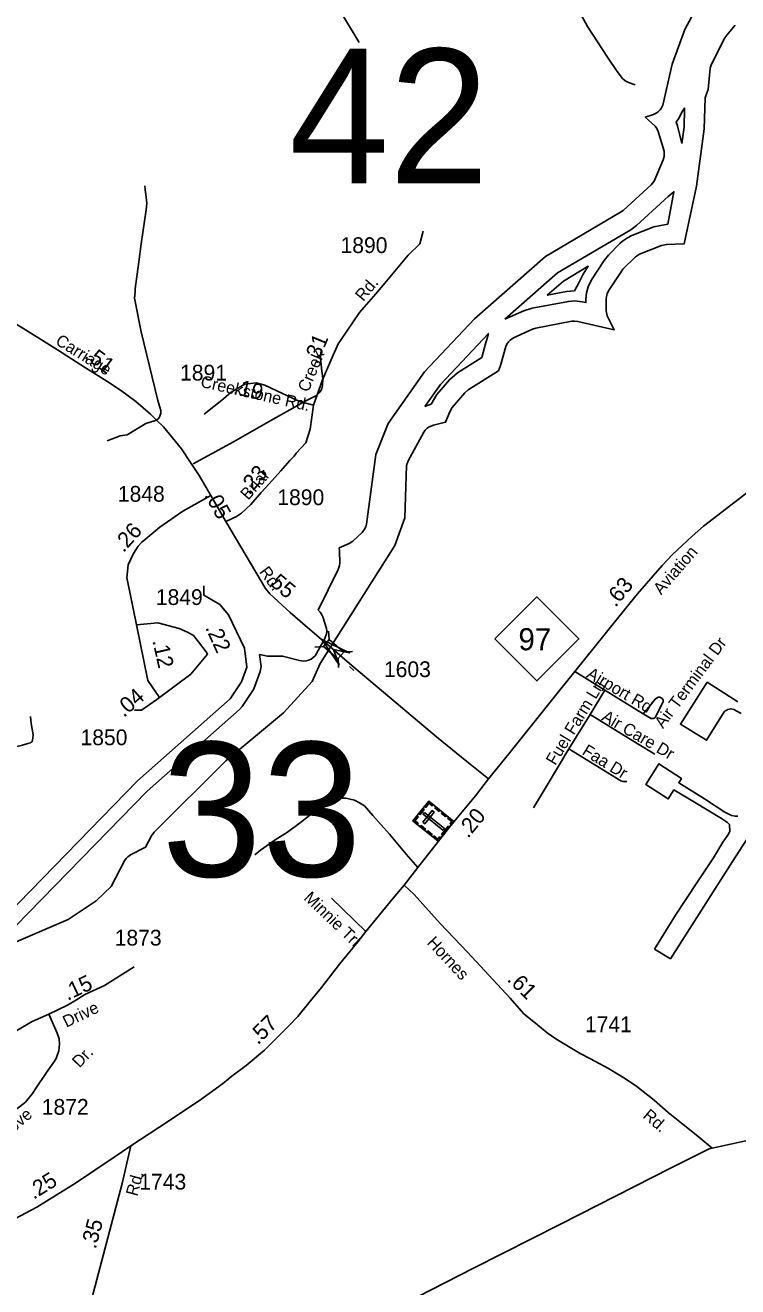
# Model space of a CAD drawing. Extents: x 2220236 to 2384410, y 720751 to 894131.
# Drawn here: x 2321364 to 2327011, y 762781 to 772786 of the extents above; entities that cross this region are included whole.
import ezdxf

# ---------------------------------------------------------------- set-up
doc = ezdxf.new("R2010")
doc.units = 0
doc.layers.add('Default', color=7, linetype='Continuous')

msp = doc.modelspace()

# ---------------------------------------------------------------- linework, layer by layer
at = {"layer": 'Default'}
for p, q in [((2323768, 767981), (2323774, 767913)), ((2323659, 767854), (2323728, 767859)), ((2323888, 767814), (2323957, 767819)), ((2323843, 767762), (2323848, 767693)), ((2323934, 767699), (2323968, 767668)), ((2325721, 767661), (2325958, 767512)), ((2325958, 767512), (2325842, 767319)), ((2325958, 767512), (2326262, 767325)), ((2325842, 767319), (2325673, 767047)), ((2323791, 765863), (2324064, 765598))]:
    msp.add_line(p, q, dxfattribs=at)
for points in [[(2325231, 773957), (2325364, 773674), (2325485, 773426), (2325620, 773163), (2325728, 772945), (2325820, 772776), (2325978, 772532), (2326055, 772420), (2326098, 772363), (2326118, 772345), (2326146, 772332), (2326198, 772312)], [(2323608, 773384), (2323706, 773195), (2323894, 772843), (2324010, 772648)], [(2326427, 771744), (2326429, 771765), (2326427, 771786), (2326381, 771942), (2326370, 771968), (2326358, 771985), (2326278, 772056), (2326343, 772078), (2326364, 772088), (2326381, 772100), (2326396, 772114), (2326408, 772132), (2326417, 772151), (2326492, 772476), (2326591, 772751), (2326678, 772914)], [(2326990, 772786), (2326924, 772708), (2326909, 772685), (2326803, 772478), (2326792, 772444), (2326777, 772277), (2326760, 772233), (2326753, 772209), (2326745, 771965), (2326685, 771510), (2326587, 771053), (2326446, 771047), (2326407, 771039), (2326232, 770970)], [(2326568, 771847), (2326534, 771989), (2326523, 772018), (2326547, 772052), (2326567, 772096), (2326590, 772129), (2326586, 771977), (2326568, 771847)], [(2321287, 765640), (2322331, 766711), (2323062, 767359), (2323082, 767382), (2323172, 767517), (2323185, 767544), (2323226, 767660), (2323233, 767700), (2323222, 767795), (2323261, 767788), (2323281, 767783), (2323302, 767781), (2323404, 767783), (2323538, 767747), (2323569, 767743), (2323590, 767745), (2323610, 767750), (2323629, 767759), (2323646, 767771), (2323661, 767786), (2323673, 767803), (2323739, 767922), (2323752, 767960), (2323754, 767980), (2323752, 768001), (2323723, 768093), (2323713, 768115), (2323701, 768132), (2323686, 768146), (2323844, 768469), (2323855, 768502), (2323857, 768523), (2323856, 768616), (2323853, 768640), (2323932, 768675), (2323961, 768693), (2324034, 768764), (2324054, 768790), (2324063, 768809), (2324068, 768829), (2324144, 769381), (2324240, 769627), (2324529, 770037), (2324924, 770457), (2325488, 770952), (2326082, 771302), (2326102, 771317), (2326325, 771519), (2326348, 771548), (2326420, 771719), (2326427, 771744)], [(2322313, 771513), (2322315, 771481), (2322321, 771443), (2322328, 771375), (2322323, 771323), (2322284, 771053), (2322265, 770910), (2322234, 770696), (2322234, 770672), (2322229, 770621), (2322283, 770355), (2322415, 769809), (2322438, 769731), (2322438, 769709), (2322434, 769693), (2322425, 769673), (2322403, 769654)], [(2325165, 770456), (2325582, 770822), (2326163, 771164), (2326209, 771198), (2326432, 771401), (2326459, 771428), (2326505, 771465), (2326457, 771208), (2326347, 771188), (2326173, 771118), (2326137, 771101), (2326097, 771073), (2326077, 771054), (2325987, 770961), (2325953, 770919), (2325853, 770767), (2325825, 770710), (2325812, 770663), (2325808, 770614), (2325808, 770586), (2325778, 770593), (2325717, 770600), (2325669, 770596), (2325381, 770541), (2325317, 770520), (2325165, 770456)], [(2323649, 769773), (2323721, 769974), (2323786, 770128), (2323844, 770258), (2323863, 770286), (2324014, 770508), (2324142, 770656), (2324227, 770756), (2324359, 770915), (2324400, 770961), (2324491, 771051), (2324518, 771153)], [(2326232, 770970), (2326200, 770950), (2326101, 770850), (2326086, 770831), (2325988, 770680), (2325975, 770655), (2325970, 770635), (2325968, 770614), (2325969, 770521), (2325976, 770481), (2326033, 770371), (2325743, 770437), (2325717, 770440), (2325696, 770438), (2325412, 770384), (2325384, 770375), (2325235, 770306), (2325208, 770289), (2325193, 770274), (2325181, 770257), (2325172, 770238), (2325131, 770086), (2325115, 770045), (2324875, 769894), (2324848, 769870), (2324749, 769755), (2324730, 769721), (2324696, 769637), (2324600, 769615), (2324566, 769602), (2324549, 769590), (2324534, 769575), (2324522, 769558), (2324398, 769330), (2324386, 769294), (2324372, 768878), (2324293, 768659), (2323702, 767723), (2323637, 767582), (2323410, 767333), (2322953, 766952), (2322385, 766387), (2322364, 766358), (2322316, 766267), (2322199, 766206), (2322178, 766191), (2322163, 766177), (2322151, 766159), (2322044, 765955), (2321926, 765842), (2321703, 765693), (2321291, 765516)], [(2325502, 770645), (2325629, 770757), (2325827, 770874), (2325786, 770811), (2325750, 770737), (2325717, 770680), (2325655, 770674), (2325502, 770645)], [(2320814, 770719), (2320872, 770677), (2320921, 770646), (2321005, 770595), (2321619, 770212), (2321842, 770068), (2322010, 769964), (2322118, 769891), (2322241, 769801), (2322356, 769700), (2322403, 769654), (2322459, 769601), (2322603, 769427), (2322675, 769318), (2322743, 769216), (2322836, 769057)], [(2324530, 769761), (2324654, 769936), (2325035, 770342), (2325022, 770293), (2325014, 770270), (2324983, 770151), (2324790, 770030), (2324726, 769974), (2324627, 769858), (2324581, 769780), (2324530, 769761)], [(2323710, 770196), (2323706, 770194), (2323703, 770146), (2323714, 770042), (2323723, 769983), (2323721, 769928), (2323715, 769906), (2323706, 769886), (2323694, 769870), (2323668, 769848), (2323593, 769809), (2323330, 769662), (2323014, 769483), (2322694, 769308)], [(2323649, 769773), (2323538, 769802), (2323264, 769932), (2323193, 769951), (2323104, 769938), (2322997, 769876), (2322935, 769824), (2322783, 769702)], [(2322955, 768850), (2323038, 768891), (2323078, 768916), (2323151, 768985), (2323234, 769079), (2323296, 769148), (2323390, 769252), (2323461, 769333), (2323495, 769369), (2323512, 769393), (2323587, 769475), (2323623, 769583), (2323649, 769773)], [(2322403, 769654), (2322321, 769626), (2322173, 769538), (2322117, 769529), (2322013, 769491)], [(2325035, 766808), (2325198, 767008), (2325598, 767510), (2325721, 767661), (2326123, 768163), (2326216, 768276), (2326411, 768502), (2326494, 768589), (2326651, 768735), (2326740, 768814), (2327301, 769245)], [(2322836, 769057), (2322613, 768932), (2322432, 768804), (2322288, 768686), (2322259, 768654), (2322222, 768596), (2322181, 768506), (2322168, 768403), (2322193, 768289), (2322245, 768031)], [(2322836, 769057), (2322955, 768850)], [(2322955, 768850), (2323269, 768320), (2323303, 768277), (2323465, 768129), (2323582, 768024), (2323727, 767901)], [(2319039, 765359), (2319138, 765386), (2319154, 765436), (2319120, 765546), (2319144, 765636), (2319226, 765695), (2319501, 765765), (2320932, 765899), (2320991, 765839), (2321008, 765741), (2321042, 765707), (2321217, 765727), (2322255, 766793), (2322989, 767443), (2323079, 767578), (2323120, 767695), (2323102, 767845), (2322974, 768109), (2322906, 768192), (2322780, 768265), (2322780, 768341)], [(2322245, 768031), (2322414, 768047), (2322584, 768002), (2322650, 767973), (2322697, 767946), (2322737, 767896), (2322798, 767817), (2322809, 767797)], [(2322245, 768031), (2322336, 767589), (2322427, 767455)], [(2323727, 767901), (2323777, 767859), (2323935, 767724), (2324053, 767624), (2324624, 767142), (2324864, 766948), (2325035, 766808)], [(2322809, 767797), (2322676, 767640), (2322406, 767439)], [(2327013, 767421), (2326769, 767575), (2326557, 767242), (2326764, 767115), (2326904, 767340), (2326911, 767348), (2326919, 767352), (2326933, 767360), (2326947, 767363), (2326957, 767365), (2326979, 767359), (2327038, 767327)], [(2322406, 767439), (2322286, 767353), (2322230, 767353)], [(2326262, 767325), (2326324, 767288), (2326340, 767288), (2326350, 767290), (2326358, 767296), (2326419, 767419), (2326419, 767435), (2326409, 767449), (2326394, 767456), (2326384, 767456), (2326375, 767454), (2326357, 767442), (2326319, 767394), (2326262, 767325)], [(2321406, 767304), (2321412, 767247), (2321426, 767157), (2321424, 767131), (2321419, 767105), (2321411, 767099), (2321405, 767096), (2321384, 767089), (2321341, 767077), (2321232, 767051), (2321175, 767029), (2321019, 766968), (2320858, 766909), (2320757, 766871), (2320690, 766875)], [(2325842, 767319), (2326213, 767089), (2326353, 767004)], [(2325673, 767047), (2325494, 766747), (2325392, 766580)], [(2325673, 767047), (2326084, 766793), (2326104, 766788), (2326132, 766788)], [(2326352, 765459), (2326477, 765382), (2326970, 766153), (2327554, 767059)], [(2327012, 766514), (2326990, 766513), (2326962, 766519), (2326910, 766546), (2326747, 766651), (2326544, 766778), (2326565, 766813), (2326386, 766929), (2326284, 766764), (2326461, 766650), (2326506, 766722), (2326669, 766624), (2326883, 766494), (2326913, 766473), (2326929, 766463), (2326945, 766447), (2326947, 766429), (2326949, 766411), (2326948, 766393), (2326938, 766371), (2326893, 766306), (2326818, 766184), (2326688, 765984), (2326519, 765727), (2326352, 765459)], [(2324367, 765967), (2324475, 766107), (2324726, 766427), (2324801, 766516), (2324932, 766675), (2325035, 766808)], [(2323185, 766206), (2323228, 766244), (2323345, 766325), (2323442, 766386), (2323546, 766463), (2323681, 766569), (2323744, 766616), (2323796, 766643), (2323845, 766655), (2323875, 766655), (2323908, 766655), (2323938, 766648), (2323974, 766639), (2324012, 766619), (2324053, 766594), (2324120, 766519), (2324251, 766371), (2324384, 766213), (2324475, 766107)], [(2333476, 765987), (2333097, 765808), (2332618, 765577), (2331884, 765219), (2331397, 764984), (2330995, 764787), (2330642, 764712), (2329773, 764522), (2328498, 764247), (2327461, 764022), (2326785, 763875), (2326483, 763723), (2325606, 763278), (2324918, 762929), (2323369, 762135)], [(2322202, 763899), (2322423, 764045), (2322745, 764257), (2322928, 764391), (2323002, 764450), (2323115, 764536), (2323260, 764658), (2323341, 764739), (2323451, 764847), (2323525, 764924), (2323611, 765032), (2323713, 765155), (2323856, 765340), (2324001, 765516), (2324064, 765598), (2324279, 765864), (2324367, 765967)], [(2324367, 765967), (2324447, 765892), (2324653, 765663), (2324869, 765435), (2325207, 765071), (2325316, 764946), (2325425, 764857), (2325501, 764796), (2325569, 764747), (2325657, 764695), (2325761, 764632), (2325844, 764588), (2325987, 764513), (2326122, 764429), (2326211, 764370), (2326348, 764260), (2326460, 764164), (2326565, 764078), (2326681, 763987), (2326809, 763880)], [(2321550, 764944), (2321698, 765013), (2321770, 765057), (2321837, 765098), (2321992, 765170), (2322227, 765319)], [(2320697, 764553), (2320741, 764589), (2320787, 764592), (2320831, 764590), (2320873, 764596), (2320935, 764612), (2320984, 764633), (2321096, 764696), (2321420, 764886), (2321550, 764944)], [(2321237, 764144), (2321365, 764244), (2321421, 764313), (2321446, 764350), (2321533, 764479), (2321595, 764569), (2321609, 764592), (2321618, 764614), (2321630, 764653), (2321635, 764706), (2321632, 764746), (2321618, 764791), (2321550, 764944)], [(2321147, 763252), (2321281, 763319), (2321456, 763413), (2321762, 763602), (2322070, 763808), (2322202, 763899)], [(2322202, 763899), (2322132, 763601), (2321880, 762648), (2321734, 762129)]]:
    msp.add_lwpolyline(points, dxfattribs=at)
for points in [[(2325086, 767919), (2325419, 768252), (2325752, 767919), (2325419, 767586)], [(2323853, 767713), (2323716, 767915), (2323935, 767809), (2323808, 767836)], [(2323774, 767913), (2323888, 767814), (2323842, 767761), (2323728, 767859)], [(2324437, 766476), (2324562, 766631), (2324761, 766472), (2324636, 766316)], [(2324484, 766533), (2324516, 766574), (2324525, 766567), (2324493, 766526)], [(2324596, 766604), (2324589, 766595), (2324564, 766615), (2324538, 766583), (2324530, 766590), (2324562, 766631)], [(2324646, 766549), (2324612, 766576), (2324619, 766585), (2324653, 766558)], [(2324471, 766448), (2324478, 766457), (2324453, 766477), (2324479, 766509), (2324470, 766516), (2324437, 766476)], [(2324516, 766465), (2324531, 766453), (2324604, 766545), (2324590, 766557)], [(2324529, 766542), (2324517, 766528), (2324675, 766401), (2324687, 766415)], [(2324697, 766508), (2324663, 766535), (2324670, 766544), (2324704, 766517)], [(2324740, 766446), (2324731, 766453), (2324745, 766470), (2324713, 766495), (2324720, 766504), (2324761, 766472)], [(2324529, 766402), (2324495, 766429), (2324502, 766438), (2324536, 766411)], [(2324582, 766360), (2324548, 766387), (2324555, 766396), (2324589, 766369)], [(2324663, 766368), (2324716, 766434), (2324725, 766427), (2324672, 766361)], [(2324657, 766342), (2324648, 766349), (2324634, 766332), (2324603, 766357), (2324596, 766349), (2324636, 766316)]]:
    msp.add_lwpolyline(points, close=True, dxfattribs=at)

# ---------------------------------------------------------------- texts
for s, height, p in [('42', 1066.3, (2323455, 771533)), ('1890', 125, (2323863, 770979)), ('1891', 125, (2322591, 769968)), ('1848', 125, (2322098, 769007)), ('1890', 125, (2323362, 768980)), ('1849', 125, (2322399, 768188)), ('97', 175, (2325273, 767829)), ('1603', 125, (2324207, 767616)), ('1850', 125, (2321802, 767076)), ('33', 1066.3, (2322445, 766034)), ('1873', 125, (2322073, 765487)), ('1741', 125, (2325800, 764800)), ('1872', 125, (2321495, 764145)), ('1743', 125, (2322268, 763552))]:
    msp.add_text(s, height=height, dxfattribs=at).set_placement(p)
for s, height, rotation, p in [('Rd.', 95, 50.1261, (2324043, 770590)), ('Carriage', 95, 328.1019, (2321596, 770261)), ('.31', 125, 67.3202, (2323680, 770091)), ('.51', 125, 323.6255, (2321826, 770152)), ('Creek', 95, 67.3202, (2323607, 769869)), ('Creekstone Rd.', 95, 347.3663, (2322748, 769918)), ('.19', 125, 347.3663, (2323007, 769863)), ('.23', 125, 48.4468, (2323139, 769054)), ('Briar', 95, 48.4301, (2323131, 769014)), ('.05', 125, 299.2076, (2322780, 769059)), ('.26', 125, 48.0889, (2322143, 768598)), ('Aviation', 95, 49.139, (2326404, 768263)), ('Rd.', 95, 306.4567, (2323214, 768450)), ('.55', 125, 319.7839, (2323262, 768381)), ('.63', 125, 50.6049, (2326043, 768164)), ('.22', 125, 294.4733, (2322789, 768008)), ('.12', 125, 282.6837, (2322371, 767904)), ('Air Terminal Dr', 95, 53.3164, (2326419, 767203)), ('Airport Rd', 95, 329.6081, (2325805, 767618)), ('Fuel Farm Ln', 95, 58.6133, (2325565, 766910)), ('.04', 125, 41.4089, (2322145, 767292)), ('Air Care Dr', 95, 329.6638, (2325925, 767278)), ('Faa Dr', 95, 328.3054, (2325771, 767008)), ('.20', 125, 50.6791, (2324874, 766332)), ('Minnie Trl', 95, 316.3179, (2323566, 765857)), ('Hornes', 95, 312.8765, (2324542, 765505)), ('.15', 125, 25.2784, (2321699, 765048)), ('.61', 125, 315.5451, (2325177, 765212)), ('   Drive', 95, 25.5503, (2321594, 764789)), ('.57', 125, 44.5594, (2323208, 764695)), ('Dr.', 95, 46.3026, (2321794, 764512)), ('Grove', 95, 40.8001, (2321166, 763909)), ('Rd.', 95, 319.7098, (2326252, 764127)), ('.25', 125, 31.8212, (2321431, 763470)), ('Rd.', 95, 74.8687, (2322251, 763494)), ('.35', 125, 74.9251, (2321922, 763075))]:
    msp.add_text(s, height=height, rotation=rotation, dxfattribs=at).set_placement(p)

doc.saveas('drawing.dxf')
